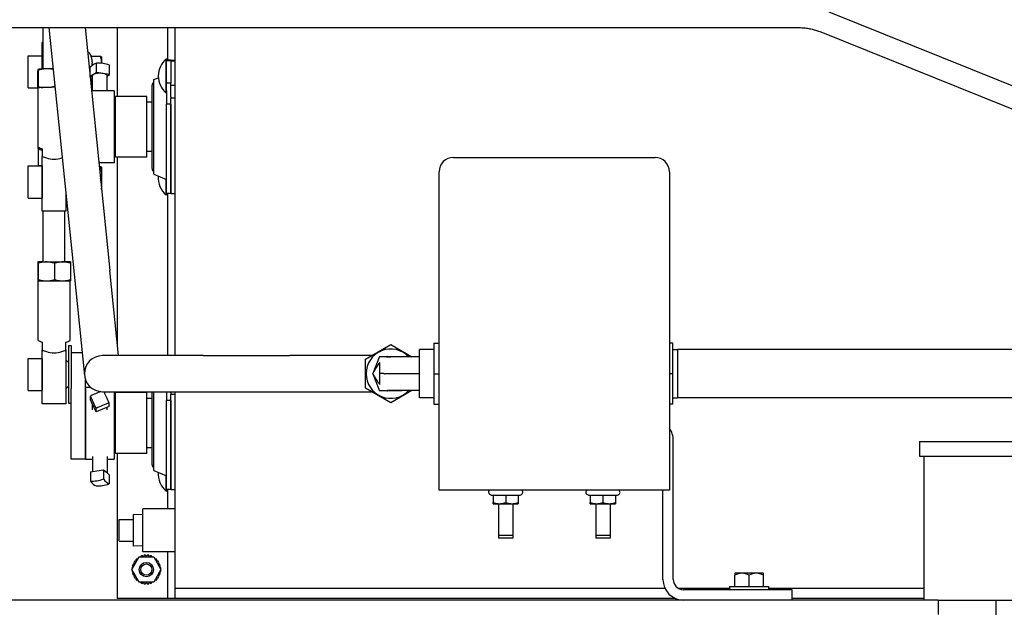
# Model space of a CAD drawing. Header units: inches. Extents: x 18 to 846, y -67 to 561.
# Tile 316 of 656: x 277 to 294, y 481 to 491. Entities that reach past the tile are written whole.
import ezdxf

# ---------------------------------------------------------------- set-up
doc = ezdxf.new("R2010")
doc.units = ezdxf.units.IN
doc.header["$LTSCALE"] = 24
doc.header["$MEASUREMENT"] = 0
doc.layers.add('Dimension (ANSI)', color=7, linetype='Continuous', lineweight=25)
doc.layers.add('Visible (ANSI)', color=7, linetype='Continuous', lineweight=30)
doc.styles.add('Note Text (ANSI)', font='tahoma.ttf')
doc.dimstyles.new('SB Fraction-16 (ANSI)', dxfattribs={"dimscale": 24, "dimtxt": 0.125, "dimasz": 0.098425, "dimexe": 0.125, "dimexo": 0.0625, "dimgap": 0.031496, "dimtad": 0, "dimtih": 1, "dimtoh": 1, "dimdec": 4, "dimrnd": 1e-08, "dimzin": 0, "dimdsep": 46, "dimlunit": 5, "dimtxsty": 'Note Text (ANSI)', "dimcen": 0.09, "dimdle": 0.393701, "dimclrd": 256, "dimclre": 256, "dimclrt": 256, "dimadec": 0, "dimazin": 3, "dimtfac": 0.96, "dimtofl": 0, "dimtmove": 0, "dimatfit": 3, "dimfxl": 1, "dimfrac": 2, "dimtolj": 1, "dimtzin": 12, "dimlwd": -1, "dimlwe": -1, "dimarcsym": 0})

# ---------------------------------------------------------------- blocks, each defined once
blk = doc.blocks.new('*D18')
at = {"layer": 'Defpoints', "color": 0, "transparency": 16777216}
for p in [(331.678, 544.007), (242.86, 406.007), (331.678, 406.007)]:
    blk.add_point(p, dxfattribs=at)
at = {"layer": 'Dimension (ANSI)', "transparency": 16777216}
for p, q in [((330.178, 544.007), (239.86, 544.007)), ((242.86, 541.645), (242.86, 486.331)), ((242.86, 408.369), (242.86, 481.682)), ((330.178, 406.007), (239.86, 406.007))]:
    blk.add_line(p, q, dxfattribs=at)
for points in [[(242.466, 541.645), (243.253, 541.645), (242.86, 544.007)], [(242.466, 408.369), (243.253, 408.369), (242.86, 406.007)]]:
    blk.add_solid(points, dxfattribs=at)
at = {"layer": 'Dimension (ANSI)', "transparency": 16777216, "insert": (239.783, 485.575), "char_height": 3, "attachment_point": 1, "style": 'Note Text (ANSI)'}
blk.add_mtext('\\A1;138', dxfattribs=at)

msp = doc.modelspace()

# ---------------------------------------------------------------- linework, layer by layer
at = {"layer": 'Visible (ANSI)'}
for p, q in [((290.80524, 491.46379), (295.06582, 489.74723)), ((276.45224, 491.19059), (290.27641, 491.19059)), ((277.16749, 490.47348), (277.16749, 491.19059)), ((277.26361, 491.19059), (277.70193, 486.90985)), ((277.89188, 491.19059), (278.32368, 486.97351)), ((278.45699, 489.99494), (278.45699, 491.19059)), ((279.33199, 490.62294), (279.33199, 491.19059)), ((279.45699, 485.49791), (279.45699, 491.19059)), ((290.6651, 491.11595), (294.68446, 489.49659)), ((277.14949, 490.47241), (277.14949, 490.93204)), ((277.16749, 490.93204), (277.14949, 490.93204)), ((276.90349, 490.14504), (276.90349, 490.70204)), ((276.90349, 490.70204), (277.14799, 490.70204)), ((277.14799, 490.70204), (277.14799, 490.47232)), ((278.00101, 490.69438), (277.97263, 490.74354)), ((277.99072, 490.69438), (278.15866, 490.69438)), ((278.18099, 490.67354), (278.17887, 490.67721)), ((278.18099, 490.58343), (278.18099, 490.67354)), ((279.30199, 490.05434), (279.30199, 490.64834)), ((279.30199, 490.64834), (279.30759, 490.64834)), ((279.30759, 490.09532), (279.30759, 490.64834)), ((277.14799, 490.60879), (277.14949, 490.60879)), ((277.98026, 490.34071), (277.98026, 490.5024)), ((278.09218, 490.41076), (278.09218, 490.57245)), ((278.18099, 490.57035), (278.18099, 490.58343)), ((278.31573, 490.37569), (278.31573, 490.53738)), ((279.38229, 490.62294), (279.30759, 490.62294)), ((279.38229, 490.61319), (279.30759, 490.61319)), ((279.38229, 490.61319), (279.38229, 490.62294)), ((279.38229, 490.62294), (279.45699, 490.62294)), ((279.38229, 490.62294), (279.38229, 490.61319)), ((279.38229, 490.61319), (279.45699, 490.61319)), ((279.38229, 490.61319), (279.38229, 490.22524)), ((277.06884, 490.43115), (277.06884, 490.14429)), ((277.07589, 490.46298), (277.07445, 490.46232)), ((277.07839, 490.45083), (277.07839, 490.16397)), ((278.03622, 490.37574), (277.98026, 490.34071)), ((277.98026, 490.34071), (278.02299, 490.33401)), ((278.02299, 490.09244), (278.02299, 490.3582)), ((278.09218, 490.41076), (278.03622, 490.37574)), ((278.20395, 490.39323), (278.09218, 490.41076)), ((278.31573, 490.37569), (278.20395, 490.39323)), ((278.27299, 490.34895), (278.31573, 490.37569)), ((278.27299, 490.09244), (278.27299, 490.3582)), ((279.08788, 490.28861), (279.16378, 490.32111)), ((276.90349, 490.14504), (277.06884, 490.14504)), ((277.07499, 490.13155), (277.07228, 490.1328)), ((277.07499, 489.11512), (277.07499, 490.14536)), ((277.36454, 490.20482), (277.36454, 490.17332)), ((277.99314, 490.20162), (278.02299, 490.20162)), ((278.01093, 490.16987), (277.99858, 490.14848)), ((278.00101, 490.15269), (278.02299, 490.15269)), ((279.05649, 488.74544), (279.05649, 490.18944)), ((279.08788, 488.64627), (279.08788, 490.28861)), ((279.38229, 490.22524), (279.30759, 490.22524)), ((279.38229, 489.99039), (279.38229, 490.22524)), ((279.38229, 490.19298), (279.45699, 490.19298)), ((278.39799, 490.09244), (278.00432, 490.09244)), ((278.39799, 490.09244), (278.39799, 488.84244)), ((278.41999, 488.93994), (278.41999, 489.99494)), ((278.96499, 489.99494), (278.41999, 489.99494)), ((278.96499, 488.93994), (278.96499, 489.99494)), ((279.30199, 490.05434), (279.30759, 490.05434)), ((279.30759, 490.09532), (279.30759, 489.8588)), ((279.38229, 489.99039), (279.38229, 489.96872)), ((279.38229, 488.31194), (279.38229, 489.96872)), ((279.38229, 489.96872), (279.45699, 489.96872)), ((279.05649, 489.89494), (278.96499, 489.89494)), ((279.38229, 489.8588), (279.30759, 489.8588)), ((279.30759, 488.31194), (279.30759, 489.8588)), ((279.38229, 489.8588), (279.38229, 488.31194)), ((278.41999, 489.77994), (278.39799, 489.77994)), ((277.07499, 489.09112), (277.07499, 489.11512)), ((278.41999, 489.15494), (278.39799, 489.15494)), ((277.07499, 489.09112), (277.07499, 488.79665)), ((277.14949, 489.08849), (277.14949, 488.95516)), ((277.14949, 488.00285), (277.14949, 488.95516)), ((278.96499, 488.93994), (278.41999, 488.93994)), ((278.45699, 485.67161), (278.45699, 488.93994)), ((279.05649, 489.03994), (278.96499, 489.03994)), ((284.28876, 488.93782), (287.78861, 488.93782)), ((276.90349, 488.23285), (276.90349, 488.78985)), ((276.90349, 488.78985), (277.14799, 488.78985)), ((277.14799, 488.78985), (277.14799, 488.23285)), ((278.39799, 488.84244), (278.13231, 488.84244)), ((278.13848, 488.78221), (278.15866, 488.78221)), ((278.18099, 488.76135), (278.17887, 488.76503)), ((278.18099, 488.67127), (278.18099, 488.76135)), ((277.14799, 488.6966), (277.14949, 488.6966)), ((278.18099, 488.4249), (278.18099, 488.67127)), ((279.08788, 488.64627), (279.30759, 488.55217)), ((284.03876, 483.34852), (284.03876, 488.68782)), ((288.03861, 488.68782), (288.03861, 483.34852)), ((278.18099, 488.36705), (278.18099, 488.4249)), ((279.30199, 488.28654), (279.30199, 488.55457)), ((277.14799, 488.3261), (277.14949, 488.3261)), ((277.56049, 488.29118), (277.56049, 488.00285)), ((279.30199, 488.28654), (279.30759, 488.28654)), ((279.30759, 488.28654), (279.30759, 488.31194)), ((279.38229, 488.31194), (279.30759, 488.31194)), ((279.33199, 485.49791), (279.33199, 488.31194)), ((279.38229, 488.31194), (279.45699, 488.31194)), ((276.90349, 488.23285), (277.14799, 488.23285)), ((277.56049, 488.00285), (277.14949, 488.00285)), ((277.16749, 487.1258), (277.16749, 488.00285)), ((277.54249, 487.1258), (277.54249, 488.00285)), ((277.06923, 487.10707), (277.06923, 486.8197)), ((277.07356, 487.12589), (277.07323, 487.12574)), ((277.07796, 487.10384), (277.07796, 486.81647)), ((277.36372, 487.1023), (277.36372, 486.81492)), ((277.63643, 487.12589), (277.63643, 487.12589)), ((277.64075, 487.10399), (277.64075, 486.81662)), ((277.70193, 486.90985), (277.88177, 485.15357)), ((278.47478, 485.49791), (278.32368, 486.97351)), ((277.07356, 486.79779), (277.07355, 486.79779)), ((277.07499, 486.79588), (277.07499, 486.79756)), ((277.07499, 485.7638), (277.07499, 486.79588)), ((277.63499, 486.79756), (277.63499, 486.79588)), ((277.63499, 485.7637), (277.63499, 486.79588)), ((277.63643, 486.79779), (277.63676, 486.79794)), ((277.14949, 485.7317), (277.14949, 485.59814)), ((277.56049, 485.59814), (277.56049, 485.7316)), ((282.76276, 485.43713), (283.19876, 485.68885)), ((283.19876, 485.68885), (283.56327, 485.47841)), ((283.94876, 485.71541), (284.03876, 485.71541)), ((283.94876, 485.71541), (283.94876, 485.18541)), ((288.09876, 485.71541), (288.03861, 485.71541)), ((288.09876, 485.18541), (288.09876, 485.71541)), ((277.14949, 484.66443), (277.14949, 485.59814)), ((277.56049, 485.59814), (277.56049, 484.66443)), ((277.60249, 485.67443), (277.60249, 484.67143)), ((277.60249, 485.67443), (277.64799, 485.67443)), ((277.64799, 485.67443), (277.64799, 485.43672)), ((277.84139, 485.54793), (277.64799, 485.54793)), ((283.69876, 484.76541), (283.69876, 485.60541)), ((283.94876, 485.60541), (283.69876, 485.60541)), ((288.09876, 485.60297), (288.17658, 485.60541)), ((288.17658, 485.60541), (288.17658, 484.76541)), ((302.24443, 485.60541), (288.17658, 485.60541)), ((276.90349, 484.89443), (276.90349, 485.45143)), ((276.90349, 485.45143), (277.14799, 485.45143)), ((277.14799, 485.45143), (277.14799, 484.89443)), ((277.64799, 485.43672), (277.64799, 484.92601)), ((279.94264, 485.49791), (278.19264, 485.49791)), ((279.94264, 485.49791), (281.44877, 485.49791)), ((282.86803, 485.49791), (281.44877, 485.49791)), ((282.76276, 484.93368), (282.76276, 485.43713)), ((283.00576, 485.48291), (282.88602, 485.18605)), ((283.00576, 485.48291), (283.13643, 485.48291)), ((283.01126, 485.18903), (283.01126, 485.38157)), ((283.12737, 485.47841), (283.19855, 485.47841)), ((283.13643, 485.48291), (283.39222, 485.48291)), ((283.69876, 485.47841), (283.19855, 485.47841)), ((283.39222, 485.48291), (283.39403, 485.47841)), ((282.88576, 485.18541), (282.88602, 485.18605)), ((282.88576, 485.18541), (283.00576, 484.88741)), ((283.01126, 484.99916), (283.01126, 485.18903)), ((283.69876, 485.18541), (283.09705, 485.18541)), ((283.94876, 485.18541), (284.03876, 485.18541)), ((283.94876, 485.18541), (283.94876, 484.65541)), ((288.09876, 485.18541), (288.03861, 485.18541)), ((288.09876, 484.65541), (288.09876, 485.18541)), ((277.89799, 484.92837), (277.89799, 485.0813)), ((276.90349, 484.89443), (277.14799, 484.89443)), ((277.64799, 483.70344), (277.64799, 484.92601)), ((277.89799, 484.95344), (277.98324, 484.95344)), ((277.89799, 483.70344), (277.89799, 484.92837)), ((277.89799, 484.92601), (277.89799, 483.70344)), ((278.19264, 484.87291), (279.94264, 484.87291)), ((278.39799, 484.87291), (278.39799, 483.70344)), ((278.41999, 483.80094), (278.41999, 484.85594)), ((278.96499, 484.85594), (278.41999, 484.85594)), ((278.45699, 484.85594), (278.45699, 484.87291)), ((278.96499, 483.80094), (278.96499, 484.85594)), ((279.05649, 483.60644), (279.05649, 484.87291)), ((279.08788, 483.50727), (279.08788, 484.87291)), ((279.30759, 484.87291), (279.30759, 484.7198)), ((279.38229, 484.85139), (279.38229, 484.87291)), ((279.38229, 484.85139), (279.38229, 484.82972)), ((279.38229, 483.17294), (279.38229, 484.82972)), ((279.38229, 484.82972), (279.45699, 484.82972)), ((279.45699, 481.46644), (279.45699, 484.87291)), ((279.94264, 484.87291), (281.44877, 484.87291)), ((281.44877, 484.87291), (282.86803, 484.87291)), ((283.19876, 484.68196), (282.76276, 484.93368)), ((283.15121, 484.88741), (283.00576, 484.88741)), ((283.21503, 484.89241), (283.14071, 484.89241)), ((283.39222, 484.88741), (283.15121, 484.88741)), ((283.56327, 484.89241), (283.19876, 484.68196)), ((283.69876, 484.89241), (283.21503, 484.89241)), ((283.39423, 484.89241), (283.39222, 484.88741)), ((277.56049, 484.66443), (277.14949, 484.66443)), ((277.60249, 484.67143), (277.64799, 484.67143)), ((277.98361, 484.73396), (277.98361, 484.79659)), ((278.03329, 484.6273), (277.98361, 484.73396)), ((278.31238, 484.61303), (278.31238, 484.67567)), ((279.05649, 484.75594), (278.96499, 484.75594)), ((279.38229, 484.7198), (279.30759, 484.7198)), ((279.30759, 483.17294), (279.30759, 484.7198)), ((279.38229, 484.7198), (279.38229, 483.17294)), ((283.94876, 484.76541), (283.69876, 484.76541)), ((288.09876, 484.76784), (288.17658, 484.76541)), ((302.24443, 484.76541), (288.17658, 484.76541)), ((278.02299, 484.55835), (278.02299, 484.6494)), ((278.08297, 484.52064), (278.03329, 484.6273)), ((278.08297, 484.52064), (278.08297, 484.58327)), ((278.19767, 484.56683), (278.08297, 484.52064)), ((278.31238, 484.61303), (278.19767, 484.56683)), ((278.27299, 484.55835), (278.27299, 484.59717)), ((283.94876, 484.65541), (284.03876, 484.65541)), ((288.09876, 484.65541), (288.03861, 484.65541)), ((288.10458, 481.61543), (288.10458, 484.03122)), ((292.38155, 484.00683), (292.38155, 483.75683)), ((292.38155, 484.00683), (296.88155, 484.00683)), ((278.96499, 483.80094), (278.41999, 483.80094)), ((278.45699, 481.28714), (278.45699, 483.80094)), ((279.05649, 483.90094), (278.96499, 483.90094)), ((277.89799, 483.70344), (277.64799, 483.70344)), ((277.89799, 483.70344), (278.02299, 483.70344)), ((278.02299, 483.74727), (278.02299, 483.48641)), ((278.27299, 483.74727), (278.27299, 483.46574)), ((278.27299, 483.70344), (278.39799, 483.70344)), ((292.38155, 483.75683), (296.88155, 483.75683)), ((292.45968, 481.25683), (292.45968, 483.75683)), ((277.98361, 483.48013), (278.09831, 483.49841)), ((277.98361, 483.48013), (277.98361, 483.32181)), ((278.09831, 483.49841), (278.21301, 483.51668)), ((278.21301, 483.51668), (278.21301, 483.35836)), ((278.21301, 483.51668), (278.2627, 483.47449)), ((278.2627, 483.47449), (278.31238, 483.43229)), ((279.08788, 483.50727), (279.30759, 483.41317)), ((278.31238, 483.43229), (278.31238, 483.27397)), ((279.30199, 483.14754), (279.30199, 483.41557)), ((284.03876, 483.16492), (284.03876, 483.34852)), ((288.03861, 483.34852), (288.03861, 483.16492)), ((279.30199, 483.14754), (279.30759, 483.14754)), ((279.30759, 483.14754), (279.30759, 483.17294)), ((279.38229, 483.17294), (279.30759, 483.17294)), ((279.33199, 482.84144), (279.33199, 483.17294)), ((279.38229, 483.17294), (279.45699, 483.17294)), ((288.03861, 483.16492), (284.03876, 483.16492)), ((287.92528, 481.61543), (287.92528, 483.16492)), ((284.94213, 483.07635), (284.91801, 483.09028)), ((284.94213, 483.07635), (284.97601, 483.07635)), ((284.97601, 483.07635), (284.97601, 482.94848)), ((284.97601, 483.07635), (285.19501, 483.07635)), ((285.19501, 483.07635), (285.19501, 482.94848)), ((285.19501, 483.07635), (285.41401, 483.07635)), ((285.41401, 483.07635), (285.41401, 482.94848)), ((285.41401, 483.07635), (285.44789, 483.07635)), ((285.44789, 483.07635), (285.47201, 483.09028)), ((286.63013, 483.07635), (286.60601, 483.09028)), ((286.63013, 483.07635), (286.66401, 483.07635)), ((286.66401, 483.07635), (286.66401, 482.94848)), ((286.66401, 483.07635), (286.88301, 483.07635)), ((286.88301, 483.07635), (286.88301, 482.94848)), ((286.88301, 483.07635), (287.10201, 483.07635)), ((287.10201, 483.07635), (287.10201, 482.94848)), ((287.10201, 483.07635), (287.13589, 483.07635)), ((287.13589, 483.07635), (287.16001, 483.09028)), ((278.89399, 482.09144), (278.89399, 482.84144)), ((279.45699, 482.84144), (278.89399, 482.84144)), ((284.97601, 482.92892), (285.08551, 482.92892)), ((285.06969, 482.92892), (285.06969, 482.32991)), ((285.07001, 482.92892), (285.07001, 482.37641)), ((285.08551, 482.92892), (285.30451, 482.92892)), ((285.30451, 482.92892), (285.41401, 482.92892)), ((285.32001, 482.92892), (285.32001, 482.37641)), ((286.66401, 482.92892), (286.77351, 482.92892)), ((286.75769, 482.92892), (286.75769, 482.32991)), ((286.75801, 482.92892), (286.75801, 482.37641)), ((286.77351, 482.92892), (286.99251, 482.92892)), ((286.99251, 482.92892), (287.10201, 482.92892)), ((287.00801, 482.92892), (287.00801, 482.37641)), ((278.48499, 482.65644), (278.73499, 482.65644)), ((278.48499, 482.27644), (278.48499, 482.65644)), ((278.73499, 482.19177), (278.73499, 482.74111)), ((278.89399, 482.73614), (278.73499, 482.74111)), ((278.48499, 482.27644), (278.73499, 482.27644)), ((285.31969, 482.32991), (285.06969, 482.32991)), ((285.32001, 482.37641), (285.07001, 482.37641)), ((285.31969, 482.37641), (285.31969, 482.32991)), ((287.00769, 482.32991), (286.75769, 482.32991)), ((287.00801, 482.37641), (286.75801, 482.37641)), ((287.00769, 482.37641), (287.00769, 482.32991)), ((278.89399, 482.19674), (278.73499, 482.19177)), ((279.45699, 482.09144), (278.89399, 482.09144)), ((279.33199, 481.28714), (279.33199, 482.09144)), ((278.7044, 481.78714), (278.8307, 482.00589)), ((278.7822, 481.92653), (278.75253, 481.93101)), ((278.77124, 481.95446), (278.7822, 481.92653)), ((278.80759, 481.96586), (278.78967, 481.97289)), ((278.81313, 481.9916), (278.81506, 481.9788)), ((278.8307, 482.00589), (279.08329, 482.00589)), ((278.86223, 482.01849), (278.86129, 482.00589)), ((278.90651, 482.00589), (278.88684, 482.0271)), ((278.91609, 482.03377), (278.90749, 482.00589)), ((278.95699, 482.01071), (278.94199, 482.03669)), ((278.97199, 482.03669), (278.95699, 482.01071)), ((279.0065, 482.00589), (278.9979, 482.03377)), ((279.02715, 482.0271), (279.00747, 482.00589)), ((279.0527, 482.00589), (279.05175, 482.01849)), ((279.08329, 482.00589), (279.20958, 481.78714)), ((279.09893, 481.9788), (279.10086, 481.9916)), ((279.12431, 481.97289), (279.1064, 481.96586)), ((279.13179, 481.92653), (279.14275, 481.95446)), ((279.16145, 481.93101), (279.13179, 481.92653)), ((278.8307, 481.56839), (278.7044, 481.78714)), ((278.70744, 481.80214), (278.71166, 481.79971)), ((278.71166, 481.77457), (278.70744, 481.77214)), ((278.73184, 481.83467), (278.71036, 481.82805)), ((278.71704, 481.85729), (278.73518, 481.84046)), ((278.75556, 481.88414), (278.72565, 481.8819)), ((278.73866, 481.90893), (278.75556, 481.88414)), ((279.20958, 481.78714), (279.08329, 481.56839)), ((279.15842, 481.88414), (279.17532, 481.90893)), ((279.18834, 481.8819), (279.15842, 481.88414)), ((279.1788, 481.84046), (279.19695, 481.85729)), ((279.20362, 481.82805), (279.18214, 481.83467)), ((279.20233, 481.79971), (279.20654, 481.80214)), ((279.20654, 481.77214), (279.20233, 481.77457)), ((278.71036, 481.74623), (278.73184, 481.73961)), ((278.73518, 481.73382), (278.71704, 481.71699)), ((278.72565, 481.69238), (278.75556, 481.69014)), ((278.75556, 481.69014), (278.73866, 481.66535)), ((278.75253, 481.64328), (278.7822, 481.64775)), ((278.7822, 481.64775), (278.77124, 481.61982)), ((278.78967, 481.60139), (278.80759, 481.60842)), ((278.81506, 481.59548), (278.81313, 481.58268)), ((279.10086, 481.58268), (279.09893, 481.59548)), ((279.1064, 481.60842), (279.12431, 481.60139)), ((279.13179, 481.64775), (279.16145, 481.64328)), ((279.14275, 481.61982), (279.13179, 481.64775)), ((279.15842, 481.69014), (279.18834, 481.69238)), ((279.17532, 481.66535), (279.15842, 481.69014)), ((279.19695, 481.71699), (279.1788, 481.73382)), ((279.18214, 481.73961), (279.20362, 481.74623)), ((289.1711, 481.71863), (289.1711, 481.69033)), ((289.1711, 481.49113), (289.1711, 481.69033)), ((289.2961, 481.72113), (289.17465, 481.72113)), ((289.5461, 481.72113), (289.2961, 481.72113)), ((289.4211, 481.49113), (289.4211, 481.69033)), ((289.66754, 481.72113), (289.5461, 481.72113)), ((289.6711, 481.69033), (289.6711, 481.71863)), ((289.6711, 481.49113), (289.6711, 481.69033)), ((279.08329, 481.56839), (278.8307, 481.56839)), ((278.86129, 481.56839), (278.86223, 481.5558)), ((278.88684, 481.54719), (278.90651, 481.56839)), ((278.90749, 481.56839), (278.91609, 481.54051)), ((278.94199, 481.53759), (278.95699, 481.56357)), ((278.95699, 481.56357), (278.97199, 481.53759)), ((278.9979, 481.54051), (279.0065, 481.56839)), ((279.00747, 481.56839), (279.02715, 481.54719)), ((279.05175, 481.5558), (279.0527, 481.56839)), ((279.45699, 481.46644), (287.9577, 481.46644)), ((279.45699, 481.28714), (279.45699, 481.46644)), ((279.45699, 481.46644), (287.9577, 481.46644)), ((288.18413, 481.46644), (289.0831, 481.46644)), ((288.18413, 481.46644), (289.0831, 481.46644)), ((290.1711, 481.43613), (288.28388, 481.43613)), ((289.0831, 481.49113), (289.7591, 481.49113)), ((289.0831, 481.49113), (289.0831, 481.43613)), ((289.7591, 481.49113), (289.7591, 481.43613)), ((289.7591, 481.46644), (292.45968, 481.46644)), ((289.7591, 481.46644), (292.45968, 481.46644)), ((290.1711, 481.25683), (290.1711, 481.43613)), ((292.70699, 481.25683), (273.03052, 481.25683)), ((279.33199, 481.28714), (278.45699, 481.28714)), ((279.45699, 481.28714), (279.33199, 481.28714)), ((288.1396, 481.28714), (279.45699, 481.28714)), ((292.45968, 481.28714), (290.1711, 481.28714)), ((292.70699, 481.25683), (308.80343, 481.25683)), ((292.70699, 481.25683), (292.70699, 481.00683)), ((293.70743, 481.25683), (294.08243, 481.25683)), ((293.70743, 481.25683), (293.70743, 480.25683))]:
    msp.add_line(p, q, dxfattribs=at)
for radius in [0.125, 0.09794]:
    msp.add_circle((278.95599, 481.78674), radius, dxfattribs=at)
for centre, radius, start, end in [((277.93799, 490.72354), 0.04, 30, 93.413709), ((279.54869, 490.35134), 0.3861, 129.715137, 230.284863), ((279.12149, 490.18944), 0.065, 121.136519, 180), ((284.28876, 488.68782), 0.25, 90, 180), ((287.78861, 488.68782), 0.25, 0, 90), ((279.12149, 488.74544), 0.065, 180, 238.863481), ((279.54869, 488.58354), 0.3861, 175.509815, 230.284863), ((283.19876, 485.18541), 0.4275, 43.265509, 316.734492), ((277.35499, 485.17293), 0.3225, 129.584038, 129.93069), ((277.35499, 485.17293), 0.3225, 39.875277, 50.415962), ((278.19264, 485.18541), 0.3125, 90, 270), ((277.35499, 485.17293), 0.3225, 230.06931, 230.415962), ((277.35499, 485.17293), 0.3225, 309.584038, 320.124723), ((287.74598, 484.03122), 0.3586, 0, 35.309239), ((279.12149, 483.60644), 0.065, 180, 238.863481), ((279.54869, 483.44454), 0.3861, 175.509815, 230.284863), ((284.93801, 483.12492), 0.04, 90, 240), ((285.45201, 483.12492), 0.04, 300, 90), ((286.62601, 483.12492), 0.04, 90, 240), ((287.14001, 483.12492), 0.04, 300, 90), ((278.95699, 481.78714), 0.25, 144.868384, 150.845902), ((278.95699, 481.78714), 0.25, 132.011241, 137.988759), ((278.95699, 481.78714), 0.25, 121.044976, 125.131616), ((278.95699, 481.78714), 0.25, 106.296956, 112.274473), ((278.95699, 481.78714), 0.25, 93.439813, 99.41733), ((278.95699, 481.78714), 0.25, 80.58267, 86.560187), ((278.95699, 481.78714), 0.25, 67.725527, 73.703044), ((278.95699, 481.78714), 0.25, 54.868384, 58.955024), ((278.95699, 481.78714), 0.25, 42.011241, 47.988759), ((278.95699, 481.78714), 0.25, 29.154098, 35.131616), ((278.95699, 481.78714), 0.25, 170.58267, 176.560187), ((278.95699, 481.78714), 0.25, 183.439813, 189.41733), ((278.95699, 481.78714), 0.25, 157.725527, 163.703044), ((278.95699, 481.78714), 0.25, 16.296956, 22.274473), ((278.95699, 481.78714), 0.25, 3.439813, 9.41733), ((278.95699, 481.78714), 0.25, 350.58267, 356.560187), ((278.95699, 481.78714), 0.25, 196.296956, 202.274473), ((278.95699, 481.78714), 0.25, 209.154098, 215.131616), ((278.95699, 481.78714), 0.25, 222.011241, 227.988759), ((278.95699, 481.78714), 0.25, 234.868384, 238.955024), ((278.95699, 481.78714), 0.25, 301.044976, 305.131616), ((278.95699, 481.78714), 0.25, 312.011241, 317.988759), ((278.95699, 481.78714), 0.25, 324.868384, 330.845902), ((278.95699, 481.78714), 0.25, 337.725527, 343.703044), ((288.28388, 481.61543), 0.3586, 180, 270), ((288.28388, 481.61543), 0.1793, 180, 270), ((289.4211, 481.36758), 0.43097, 124.878682, 125.456552), ((289.4211, 481.36758), 0.43097, 54.543448, 55.121318), ((278.95699, 481.78714), 0.25, 247.725527, 253.703044), ((278.95699, 481.78714), 0.25, 260.58267, 266.560187), ((278.95699, 481.78714), 0.25, 273.439813, 279.41733), ((278.95699, 481.78714), 0.25, 286.296956, 292.274473)]:
    msp.add_arc(centre, radius, start, end, dxfattribs=at)
for centre, major_axis, ratio, start_param, end_param in [((277.35499, 490.46076), (-0.2815, 0), 0.06058837, 5.20659547, 6.15264354), ((277.35499, 490.46076), (0.2815, 0), 0.06058837, 1.636195, 2.06500281), ((278.03622, 489.97309), (0.09411, 0.59993), 0.42512135, 0.14618126, 0.5608248), ((278.20395, 489.99058), (-0.32218, 0.51475), 0.84916796, 5.44068658, 5.85533012), ((278.14799, 490.3582), (-0.125, 0), 0.31334585, 5.81903157, 6.28318531), ((278.14799, 490.3582), (0.125, 0), 0.31334585, 1.10664259, 2.67743892), ((278.14799, 490.3582), (0.125, 0), 0.31334585, 0, 1.10664259), ((277.35499, 490.13336), (-0.2815, 0), 0.06058837, 6.25379302, 6.38646489), ((277.35499, 490.13336), (-0.2815, 0), 0.06058837, 6.17990573, 6.25379302), ((277.35499, 490.13336), (-0.343, 0), 0.06058837, 4.66939027, 5.66741112), ((277.35499, 488.79862), (0.343, 0), 0.00994626, 3.75736684, 4.06998072), ((277.35499, 487.12583), (-0.2815, 0), 0.00994626, 5.44132258, 6.31004259), ((277.35499, 487.12583), (-0.2815, 0), 0.00994626, 0.02685729, 1.07405484), ((277.35499, 487.12583), (-0.18755, 0), 0.00994626, 6.25946864, 9.44849463), ((277.35499, 487.12583), (0.2815, 0), 0.00994626, 4.21564749, 5.26284504), ((277.35499, 487.12583), (0.2815, 0), 0.00994626, 5.26284504, 6.31004259), ((277.35499, 487.12583), (0.2815, 0), 0.00994626, 0.02685729, 0.84186273), ((277.35499, 486.79785), (-0.2815, 0), 0.00994626, 0.02133249, 0.02685729), ((277.35499, 486.79785), (-0.2815, 0), 0.00994626, 0.02685729, 1.07405484), ((277.35499, 486.79785), (-0.343, 0), 0.00994626, 0.61577418, 2.52581847), ((277.35499, 486.79785), (-0.2815, 0), 0.00994626, 1.07405484, 2.12125239), ((277.35499, 486.79785), (0.2815, 0), 0.00994626, 5.26284504, 6.26185281), ((283.07319, 485.0566), (0.17593, 0.43616), 0.472029, 0.93781707, 1.45920714), ((283.07319, 485.0566), (0.17593, 0.43616), 0.472029, 0.47140791, 0.50566241), ((283.0784, 485.35221), (0.19068, -0.47352), 0.47211509, 4.87283241, 5.34646656), ((283.04852, 485.42641), (-0.22755, 0.15368), 0.81583737, 2.19805475, 2.26225877), ((278.09831, 484.62418), (0.55048, 0.25641), 0.3375596, 1.28949116, 1.62216524), ((278.2627, 484.56372), (0.22687, -0.5633), 0.14620474, 1.71169575, 2.09187487), ((283.0784, 485.35221), (0.19068, -0.47352), 0.47211509, 5.79067272, 5.82741084), ((278.03329, 484.47132), (-0.22687, 0.5633), 0.14620474, 4.8532884, 5.26793194), ((278.19767, 484.41086), (-0.55048, -0.25641), 0.3375596, 4.34911435, 4.76375789), ((278.09831, 483.89268), (0.39311, 0.46286), 0.8532826, 3.7173444, 4.13198795), ((278.03329, 483.83221), (0.09555, -0.5997), 0.36957609, 5.66882596, 6.0834695), ((278.2627, 483.86876), (0.09555, -0.5997), 0.36957609, 5.66882596, 6.0834695), ((278.19767, 483.80829), (-0.39311, -0.46286), 0.8532826, 0.57575175, 0.99039529), ((289.2961, 481.36758), (0, 0.35355), 0.8660254, 0, 0.42053434), ((289.2961, 481.36758), (0, 0.35355), 0.8660254, 5.86265097, 6.28318531), ((289.5461, 481.36758), (0, 0.35355), 0.8660254, 0, 0.42053434), ((289.5461, 481.36758), (0, 0.35355), 0.8660254, 5.86265097, 6.28318531)]:
    msp.add_ellipse(centre, major_axis=major_axis, ratio=ratio, start_param=start_param, end_param=end_param, dxfattribs=at)
for points, knots in [([(290.27641, 491.19059), (290.30318, 491.19059), (290.32994, 491.18957), (290.38327, 491.18552), (290.40983, 491.18248), (290.46253, 491.17442), (290.48867, 491.16939), (290.54035, 491.15739), (290.56589, 491.15041), (290.61614, 491.13458), (290.64087, 491.12572), (290.6651, 491.11595)], [4.71238898, 4.71238898, 4.71238898, 4.71238898, 4.79639409, 4.79639409, 4.8803992, 4.8803992, 4.96440431, 4.96440431, 5.04840942, 5.04840942, 5.13241453, 5.13241453, 5.13241453, 5.13241453]), ([(277.07499, 489.11512), (277.08651, 489.11068), (277.09912, 489.1059), (277.12376, 489.09704), (277.13618, 489.09274), (277.14949, 489.08849)], [-0.824359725, -0.824359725, -0.824359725, -0.824359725, -0.67446658, -0.67446658, -0.547383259, -0.547383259, -0.547383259, -0.547383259]), ([(277.14949, 489.05521), (277.13618, 489.06068), (277.12376, 489.06628), (277.09912, 489.07812), (277.08651, 489.08472), (277.07499, 489.09112)], [3.239587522, 3.239587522, 3.239587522, 3.239587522, 3.366670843, 3.366670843, 3.516563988, 3.516563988, 3.516563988, 3.516563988]), ([(277.14949, 488.95516), (277.17135, 488.94565), (277.19566, 488.93616), (277.26346, 488.91524), (277.30981, 488.90684), (277.40017, 488.90684), (277.44653, 488.91524), (277.4906, 488.92884), (277.49283, 488.92954), (277.49505, 488.93025)], [2.180152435, 2.180152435, 2.180152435, 2.180152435, 2.393883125, 2.393883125, 2.738168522, 2.738168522, 3.082453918, 3.082453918, 3.100930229, 3.100930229, 3.100930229, 3.100930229]), ([(277.07499, 485.7638), (277.08651, 485.75821), (277.09912, 485.75235), (277.12376, 485.74174), (277.13618, 485.73668), (277.14949, 485.7317)], [-0.824359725, -0.824359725, -0.824359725, -0.824359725, -0.67446658, -0.67446658, -0.547383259, -0.547383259, -0.547383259, -0.547383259]), ([(277.56049, 485.7316), (277.5738, 485.73658), (277.58623, 485.74164), (277.61086, 485.75226), (277.62348, 485.75811), (277.63499, 485.7637)], [3.239615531, 3.239615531, 3.239615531, 3.239615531, 3.366700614, 3.366700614, 3.5165956, 3.5165956, 3.5165956, 3.5165956]), ([(277.14949, 485.59814), (277.17135, 485.58747), (277.19566, 485.57695), (277.26346, 485.55397), (277.30981, 485.5449), (277.40017, 485.5449), (277.44653, 485.55397), (277.51432, 485.57695), (277.53863, 485.58747), (277.56049, 485.59814)], [2.18015243, 2.18015243, 2.18015243, 2.18015243, 2.39388313, 2.39388313, 2.73816852, 2.73816852, 3.08245392, 3.08245392, 3.29618461, 3.29618461, 3.29618461, 3.29618461]), ([(282.88818, 485.1877), (282.88743, 485.18741), (282.88688, 485.18708), (282.8865, 485.18673), (282.88628, 485.18652), (282.88612, 485.18629), (282.88602, 485.18605)], [3.419892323, 3.419892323, 3.419892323, 3.419892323, 3.4622615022, 3.4622615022, 3.4622615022, 3.4876554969, 3.4876554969, 3.4876554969, 3.4876554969]), ([(283.08057, 485.1859), (283.07147, 485.18645), (283.06236, 485.18693), (283.03889, 485.18804), (283.02472, 485.18859), (283.01126, 485.18903)], [-1.171961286, -1.171961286, -1.171961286, -1.171961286, -1.106045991, -1.106045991, -0.999925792, -0.999925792, -0.999925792, -0.999925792])]:
    msp.add_open_spline(points, degree=3, knots=knots, dxfattribs=at)
for points, weights in [([(277.99072, 490.69438), (278.02352, 490.60704), (278.00724, 490.52835)], [1.18474185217, 1.32441802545, 1.25120231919]), ([(278.15866, 490.69438), (278.17423, 490.68524), (278.17887, 490.67721)], [1, 1.02616753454, 1.01625325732]), ([(278.18099, 490.58343), (278.18099, 490.63492), (278.15866, 490.69438)], [1, 1.0379548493, 1]), ([(277.22147, 490.47577), (277.15506, 490.4736), (277.07839, 490.45083)], [1, 1.0379548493, 1]), ([(277.33782, 490.46585), (277.27675, 490.47758), (277.22147, 490.47577)], [1.01084848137, 1.03139782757, 1]), ([(278.18066, 490.57039), (278.18099, 490.57691), (278.18099, 490.58343)], [1.00815275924, 1.00464479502, 1]), ([(277.07361, 490.46126), (277.0714, 490.45669), (277.06884, 490.43115)], [1, 1.0379548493, 1]), ([(277.07839, 490.45083), (277.07583, 490.46583), (277.07361, 490.46126)], [1, 1.0379548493, 1]), ([(278.01304, 490.33557), (278.01281, 490.27583), (277.99253, 490.2076)], [1.27636936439, 1.27534930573, 1.19167589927]), ([(277.06884, 490.14429), (277.0714, 490.12929), (277.07361, 490.13386)], [1, 1.0379548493, 1]), ([(277.07361, 490.13386), (277.0743, 490.13527), (277.07499, 490.13851)], [1, 1.01142049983, 1.01596821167]), ([(277.0762, 490.14547), (277.07724, 490.15253), (277.07839, 490.16397)], [1.01869221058, 1.01665091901, 1]), ([(277.07839, 490.16397), (277.12105, 490.15409), (277.15914, 490.15042)], [1, 1.02076553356, 1.01880894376]), ([(277.27818, 490.15361), (277.31881, 490.15973), (277.36454, 490.17332)], [1.01839705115, 1.02229615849, 1]), ([(277.36454, 490.17332), (277.36622, 490.1728), (277.36788, 490.17229)], [1, 1.00082497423, 1.00161408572]), ([(277.9933, 490.20007), (278.01915, 490.18411), (278.01093, 490.16987)], [1.19465698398, 1.30395323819, 1.26708031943]), ([(278.15866, 488.78221), (278.17423, 488.77306), (278.17887, 488.76503)], [1, 1.02615294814, 1.01626429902]), ([(278.18099, 488.67127), (278.18099, 488.72276), (278.15866, 488.78221)], [1, 1.0379548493, 1]), ([(278.16065, 488.56572), (278.18099, 488.62197), (278.18099, 488.67127)], [1.00319167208, 1.03628559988, 1]), ([(278.18099, 488.4249), (278.18099, 488.4824), (278.16254, 488.54724)], [1, 1.03460727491, 1.00610464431]), ([(278.17904, 488.38615), (278.18099, 488.40566), (278.18099, 488.4249)], [1.01588979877, 1.01132267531, 1]), ([(277.07359, 487.12576), (277.07157, 487.12651), (277.06923, 487.10707)], [1, 1.0379548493, 1]), ([(277.07796, 487.10384), (277.07562, 487.12501), (277.07359, 487.12576)], [1, 1.0379548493, 1]), ([(277.22084, 487.12337), (277.15453, 487.12373), (277.07796, 487.10384)], [1, 1.0379548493, 1]), ([(277.36372, 487.1023), (277.28715, 487.12302), (277.22084, 487.12337)], [1, 1.0379548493, 1]), ([(277.50224, 487.12345), (277.43795, 487.12306), (277.36372, 487.1023)], [1, 1.0379548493, 1]), ([(277.64075, 487.10399), (277.56652, 487.12384), (277.50224, 487.12345)], [1, 1.0379548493, 1]), ([(277.63643, 487.12589), (277.63844, 487.12496), (277.64075, 487.10399)], [1.00074675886, 1.03757772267, 1]), ([(277.06923, 486.8197), (277.07157, 486.79853), (277.07359, 486.79778)], [1, 1.0379548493, 1]), ([(277.07359, 486.79778), (277.07562, 486.79703), (277.07796, 486.81647)], [1, 1.0379548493, 1]), ([(277.07796, 486.81647), (277.15453, 486.79575), (277.22084, 486.79539)], [1, 1.0379548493, 1]), ([(277.22084, 486.79539), (277.28715, 486.79503), (277.36372, 486.81492)], [1, 1.0379548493, 1]), ([(277.36372, 486.81492), (277.43795, 486.79507), (277.50224, 486.79546)], [1, 1.0379548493, 1]), ([(277.50224, 486.79546), (277.56652, 486.79586), (277.64075, 486.81662)], [1, 1.0379548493, 1]), ([(277.64075, 486.81662), (277.63861, 486.79881), (277.63676, 486.79794)], [1, 1.03465513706, 1.00602568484]), ([(284.97601, 482.94848), (285.03469, 482.92892), (285.08551, 482.92892)], [1, 1.0379548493, 1]), ([(284.97601, 482.92892), (284.97601, 482.92892), (284.97601, 482.94848)], [1, 1.0379548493, 1]), ([(285.08551, 482.92892), (285.13633, 482.92892), (285.19501, 482.94848)], [1, 1.0379548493, 1]), ([(285.19501, 482.94848), (285.25369, 482.92892), (285.30451, 482.92892)], [1, 1.0379548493, 1]), ([(285.30451, 482.92892), (285.35533, 482.92892), (285.41401, 482.94848)], [1, 1.0379548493, 1]), ([(285.41401, 482.94848), (285.41401, 482.92892), (285.41401, 482.92892)], [1, 1.0379548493, 1]), ([(286.66401, 482.94848), (286.72269, 482.92892), (286.77351, 482.92892)], [1, 1.0379548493, 1]), ([(286.66401, 482.92892), (286.66401, 482.92892), (286.66401, 482.94848)], [1, 1.0379548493, 1]), ([(286.77351, 482.92892), (286.82433, 482.92892), (286.88301, 482.94848)], [1, 1.0379548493, 1]), ([(286.88301, 482.94848), (286.94169, 482.92892), (286.99251, 482.92892)], [1, 1.0379548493, 1]), ([(286.99251, 482.92892), (287.04333, 482.92892), (287.10201, 482.94848)], [1, 1.0379548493, 1]), ([(287.10201, 482.94848), (287.10201, 482.92892), (287.10201, 482.92892)], [1, 1.0379548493, 1])]:
    msp.add_rational_spline(points, weights, degree=2, dxfattribs=at)

# ---------------------------------------------------------------- dimensions: what is measured, and where the dimension line sits
at = {"layer": 'Dimension (ANSI)'}
dim = msp.add_linear_dim(base=(242.85953, 406.00673), p1=(331.67843, 544.00673), p2=(331.67843, 406.00673), angle=90, dimstyle='SB Fraction-16 (ANSI)', override={"dimgap": 0.031496, "dimdec": 4, "dimtol": 0, "dimlim": 0, "dimtp": 0, "dimtm": 0, "dimtdec": 2, "dimatfit": 1}, dxfattribs=at)
dim.commit()
dim.dimension.update_dxf_attribs({"geometry": '*D18', "text_midpoint": (242.85953, 484.00673), "dimtype": 160})

doc.saveas('drawing.dxf')
